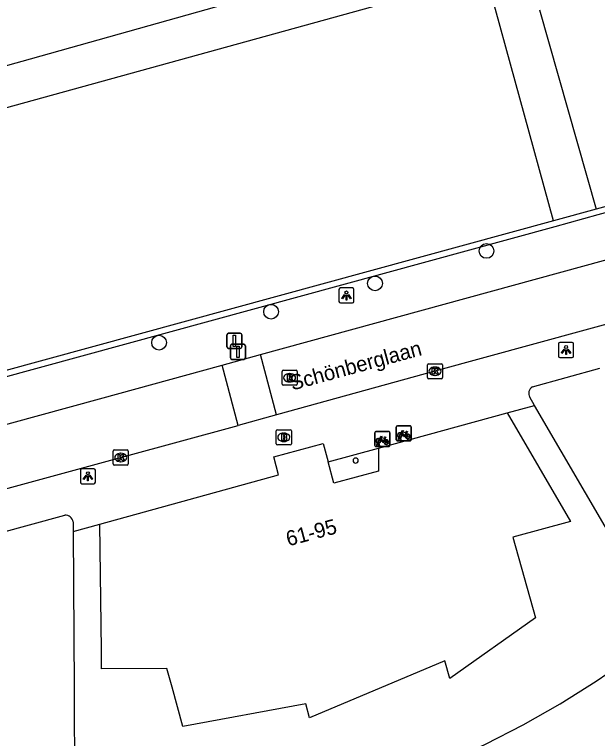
# Model space of a CAD drawing. Extents: x 159053 to 160041, y 380450 to 381422.
# Drawn here: x 159304.77 to 159343.48, y 380810.09 to 380858.14 of the extents above; entities that cross this region are included whole.
import ezdxf

# ---------------------------------------------------------------- set-up
doc = ezdxf.new("R2010")
doc.units = 0
for name, color, linetype in [('IMGEO_Afsluitpaal', 7, 'Continuous'), ('IMGEO_Boom', 7, 'Continuous'), ('IMGEO_Brandkraan', 7, 'Continuous'), ('IMGEO_Fietsenrek', 7, 'Continuous'), ('IMGEO_Groenvoorziening', 7, 'Continuous'), ('IMGEO_Haag', 7, 'Continuous'), ('IMGEO_Kolk', 7, 'Continuous'), ('IMGEO_Lichtpunt', 7, 'Continuous'), ('IMGEO_Openbare_ruimte_label', 7, 'Continuous'), ('IMGEO_Pand', 7, 'Continuous'), ('IMGEO_Pand_nummerreeks', 7, 'Continuous'), ('IMGEO_Parkeervlak_open', 7, 'Continuous'), ('IMGEO_Rijbaan_lokaal_open', 7, 'Continuous'), ('IMGEO_Rioolput', 7, 'Continuous'), ('IMGEO_Voetpad_gesloten', 7, 'Continuous'), ('IMGEO_Voetpad_open', 7, 'Continuous')]:
    doc.layers.add(name, color=color, linetype=linetype)

msp = doc.modelspace()

# ---------------------------------------------------------------- linework, layer by layer
at = {"layer": 'IMGEO_Afsluitpaal'}
for p, q in [((159318.972, 380836.985), (159319.762, 380836.985)), ((159319.762, 380836.985), (159318.972, 380836.985)), ((159318.872, 380836.085), (159318.872, 380836.885)), ((159318.872, 380836.885), (159318.872, 380836.085)), ((159319.862, 380836.885), (159319.862, 380836.085)), ((159319.862, 380836.085), (159319.862, 380836.885)), ((159319.762, 380835.985), (159318.972, 380835.985)), ((159318.972, 380835.985), (159319.762, 380835.985)), ((159319.107, 380835.357), (159319.107, 380836.157)), ((159319.107, 380836.157), (159319.107, 380835.357)), ((159319.207, 380836.257), (159319.997, 380836.257)), ((159319.997, 380836.257), (159319.207, 380836.257)), ((159320.097, 380836.157), (159320.097, 380835.357)), ((159320.097, 380835.357), (159320.097, 380836.157)), ((159319.997, 380835.257), (159319.207, 380835.257)), ((159319.207, 380835.257), (159319.997, 380835.257))]:
    msp.add_line(p, q, dxfattribs=at)
for points in [[(159319.292, 380836.86), (159319.442, 380836.86), (159319.442, 380836.11), (159319.292, 380836.11), (159319.292, 380836.86)], [(159319.527, 380836.132), (159319.677, 380836.132), (159319.677, 380835.382), (159319.527, 380835.382), (159319.527, 380836.132)]]:
    msp.add_lwpolyline(points, dxfattribs=at)
for centre, start, end in [((159318.972, 380836.885), 90, 180), ((159318.972, 380836.885), 90, 180), ((159319.762, 380836.885), 0, 90), ((159319.762, 380836.885), 360, 90), ((159318.972, 380836.085), 180, 270), ((159318.972, 380836.085), 180, 270), ((159319.207, 380836.157), 90, 180), ((159319.207, 380836.157), 90, 180), ((159319.762, 380836.085), 270, 0), ((159319.762, 380836.085), 270, 0), ((159319.997, 380836.157), 0, 90), ((159319.997, 380836.157), 360, 90), ((159319.207, 380835.357), 180, 270), ((159319.207, 380835.357), 180, 270), ((159319.997, 380835.357), 270, 0), ((159319.997, 380835.357), 270, 0)]:
    msp.add_arc(centre, 0.1, start, end, dxfattribs=at)
at = {"layer": 'IMGEO_Boom'}
for centre in [(159336.108, 380842.454), (159328.704, 380840.299), (159321.806, 380838.416), (159314.369, 380836.364)]:
    msp.add_circle(centre, 0.489, dxfattribs=at)
at = {"layer": 'IMGEO_Brandkraan'}
for p, q in [((159322.149, 380829.657), (159322.149, 380830.509)), ((159322.224, 380830.583), (159323.076, 380830.583)), ((159322.637, 380830.363), (159322.662, 380830.363)), ((159323.15, 380830.509), (159323.15, 380829.657)), ((159322.66, 380829.803), (159322.635, 380829.803)), ((159323.076, 380829.583), (159322.224, 380829.583))]:
    msp.add_line(p, q, dxfattribs=at)
for points in [[(159322.149, 380829.657), (159322.149, 380830.509)], [(159322.224, 380830.583), (159323.076, 380830.583)], [(159322.497, 380830.283), (159322.497, 380829.883), (159322.71, 380829.883)], [(159322.728, 380830.283), (159322.497, 380830.283)], [(159322.676, 380830.202), (159322.622, 380830.202), (159322.622, 380830.126)], [(159323.15, 380830.509), (159323.15, 380829.657)], [(159322.622, 380830.126), (159322.675, 380830.126)], [(159322.684, 380830.05), (159322.622, 380830.05), (159322.622, 380829.969)], [(159322.622, 380829.969), (159322.684, 380829.969)], [(159323.076, 380829.583), (159322.224, 380829.583)]]:
    msp.add_lwpolyline(points, dxfattribs=at)
for centre, radius, start, end in [((159322.226, 380830.507), 0.0765, 91.552, 178.448), ((159322.226, 380830.507), 0.0765, 91.552, 178.448), ((159322.677, 380830.164), 0.0379, 267.8285, 90.9355), ((159322.732, 380830.138), 0.145, 59.4692, 91.5367), ((159322.757, 380830.185), 0.0922, 285.5137, 58.1501), ((159323.074, 380830.507), 0.0765, 1.552, 88.448), ((159323.074, 380830.507), 0.0765, 1.552, 88.448), ((159322.685, 380830.009), 0.0404, 269.8759, 90.5077), ((159322.716, 380830.134), 0.251, 268.6676, 293.5347), ((159322.762, 380829.993), 0.105, 301.3115, 78.989), ((159322.226, 380829.659), 0.0765, 181.552, 268.448), ((159322.226, 380829.659), 0.0765, 181.552, 268.448), ((159323.074, 380829.659), 0.0765, 271.552, 358.448), ((159323.074, 380829.659), 0.0765, 271.552, 358.448)]:
    msp.add_arc(centre, radius, start, end, dxfattribs=at)
for centre, major_axis, ratio, start_param, end_param in [((159322.636, 380830.083), (-0.387, 0.002), 0.722429, 4.712389, 7.853982), ((159322.661, 380830.083), (-0.39, 0.002), 0.717154, 1.570796, 4.712389)]:
    msp.add_ellipse(centre, major_axis=major_axis, ratio=ratio, start_param=start_param, end_param=end_param, dxfattribs=at)
at = {"layer": 'IMGEO_Fietsenrek'}
for p, q in [((159330.113, 380829.915), (159330.113, 380830.756)), ((159330.113, 380830.756), (159330.113, 380829.915)), ((159330.188, 380830.84), (159331.029, 380830.84)), ((159331.029, 380830.84), (159330.188, 380830.84)), ((159331.113, 380830.765), (159331.113, 380829.924)), ((159331.113, 380829.924), (159331.113, 380830.765)), ((159328.689, 380829.539), (159328.689, 380830.38)), ((159328.689, 380830.38), (159328.689, 380829.539)), ((159328.764, 380830.464), (159329.605, 380830.464)), ((159329.605, 380830.464), (159328.764, 380830.464)), ((159329.689, 380830.389), (159329.689, 380829.548)), ((159329.689, 380829.548), (159329.689, 380830.389)), ((159330.8, 380830.389), (159330.836, 380830.294)), ((159328.927, 380829.72), (159328.926, 380829.724)), ((159328.958, 380829.731), (159328.959, 380829.724)), ((159329.376, 380830.013), (159329.412, 380829.918)), ((159331.038, 380829.84), (159330.197, 380829.84)), ((159330.197, 380829.84), (159331.038, 380829.84)), ((159330.24, 380829.924), (159330.279, 380830.084)), ((159330.274, 380829.924), (159330.24, 380829.924)), ((159330.309, 380830.072), (159330.274, 380829.924)), ((159330.351, 380830.096), (159330.35, 380830.1)), ((159330.392, 380829.924), (159330.358, 380830.066)), ((159330.382, 380830.107), (159330.383, 380830.1)), ((159330.39, 380830.07), (159330.425, 380829.924)), ((159330.425, 380829.924), (159330.392, 380829.924)), ((159329.614, 380829.464), (159328.773, 380829.464)), ((159328.773, 380829.464), (159329.614, 380829.464)), ((159328.816, 380829.548), (159328.855, 380829.708)), ((159328.85, 380829.548), (159328.816, 380829.548)), ((159328.885, 380829.696), (159328.85, 380829.548)), ((159328.968, 380829.548), (159328.934, 380829.69)), ((159328.966, 380829.694), (159329.001, 380829.548)), ((159329.001, 380829.548), (159328.968, 380829.548))]:
    msp.add_line(p, q, dxfattribs=at)
for points in [[(159330.447, 380830.314), (159330.395, 380830.224), (159330.355, 380830.199), (159330.356, 380830.246), (159330.411, 380830.34)], [(159330.426, 380830.366), (159330.521, 380830.53), (159330.607, 380830.516), (159330.609, 380830.507), (159330.553, 380830.496), (159330.526, 380830.451), (159330.782, 380830.41)], [(159330.722, 380830.122), (159330.672, 380830.122), (159330.481, 380830.373), (159330.462, 380830.341)], [(159330.769, 380830.385), (159330.512, 380830.426), (159330.495, 380830.397), (159330.662, 380830.177), (159330.769, 380830.385)], [(159330.817, 380830.287), (159330.787, 380830.364), (159330.678, 380830.146), (159330.721, 380830.146)], [(159330.751, 380830.146), (159330.871, 380830.145), (159330.827, 380830.259)], [(159330.847, 380830.266), (159330.902, 380830.121), (159330.752, 380830.121)], [(159330.782, 380830.41), (159330.807, 380830.459), (159330.801, 380830.463), (159330.778, 380830.467), (159330.766, 380830.474), (159330.765, 380830.477), (159330.767, 380830.482), (159330.862, 380830.467), (159330.864, 380830.457), (159330.854, 380830.444), (159330.842, 380830.438), (159330.828, 380830.444), (159330.8, 380830.389)], [(159329.023, 380829.938), (159328.971, 380829.848), (159328.931, 380829.823), (159328.932, 380829.87), (159328.987, 380829.964)], [(159329.002, 380829.99), (159329.097, 380830.154), (159329.183, 380830.14), (159329.185, 380830.131), (159329.129, 380830.12), (159329.102, 380830.075), (159329.358, 380830.034)], [(159329.298, 380829.746), (159329.248, 380829.746), (159329.057, 380829.997), (159329.038, 380829.965)], [(159329.345, 380830.009), (159329.088, 380830.05), (159329.071, 380830.021), (159329.238, 380829.801), (159329.345, 380830.009)], [(159329.393, 380829.911), (159329.363, 380829.988), (159329.254, 380829.77), (159329.297, 380829.77)], [(159329.327, 380829.77), (159329.447, 380829.769), (159329.403, 380829.883)], [(159329.423, 380829.89), (159329.478, 380829.745), (159329.328, 380829.745)], [(159329.358, 380830.034), (159329.383, 380830.083), (159329.377, 380830.087), (159329.354, 380830.091), (159329.342, 380830.098), (159329.341, 380830.101), (159329.343, 380830.106), (159329.438, 380830.091), (159329.44, 380830.081), (159329.43, 380830.068), (159329.418, 380830.062), (159329.404, 380830.068), (159329.376, 380830.013)]]:
    msp.add_lwpolyline(points, dxfattribs=at)
for centre, radius, start, end in [((159330.191, 380830.762), 0.0779, 92.4484, 184.2845), ((159330.191, 380830.762), 0.0779, 92.4484, 184.2845), ((159331.035, 380830.762), 0.0779, 2.4484, 94.2845), ((159331.035, 380830.762), 0.0779, 2.4484, 94.2845), ((159328.767, 380830.386), 0.0779, 92.4484, 184.2845), ((159328.767, 380830.386), 0.0779, 92.4484, 184.2845), ((159329.611, 380830.386), 0.0779, 2.4484, 94.2845), ((159329.611, 380830.386), 0.0779, 2.4484, 94.2845), ((159330.353, 380830.225), 0.159, 62.6766, 242.1369), ((159330.353, 380830.225), 0.129, 63.3192, 238.903), ((159330.353, 380830.225), 0.129, 283.6043, 43.4302), ((159330.353, 380830.225), 0.159, 283.5766, 46.6042), ((159330.88, 380830.141), 0.159, 113.3408, 178.3217), ((159330.88, 380830.141), 0.159, 187.0065, 105.7708), ((159330.88, 380830.141), 0.129, 113.923, 177.9556), ((159330.88, 380830.141), 0.129, 188.6715, 104.5883), ((159328.929, 380829.849), 0.159, 62.6766, 242.1369), ((159328.929, 380829.849), 0.129, 63.3192, 238.903), ((159328.909, 380829.72), 0.0499, 12.8025, 158.6934), ((159328.909, 380829.72), 0.0174, 12.8025, 163.4502), ((159328.929, 380829.849), 0.129, 253.415, 269.0204), ((159328.929, 380829.849), 0.129, 283.6043, 43.4302), ((159328.929, 380829.849), 0.159, 283.5766, 46.6042), ((159329.456, 380829.765), 0.159, 113.3408, 178.3217), ((159329.456, 380829.765), 0.159, 187.0065, 105.7708), ((159329.456, 380829.765), 0.129, 113.923, 177.9556), ((159329.456, 380829.765), 0.129, 188.6715, 104.5883), ((159330.191, 380829.918), 0.0779, 182.4484, 274.2845), ((159330.191, 380829.918), 0.0779, 182.4484, 274.2845), ((159330.333, 380830.096), 0.0499, 12.8025, 158.6934), ((159330.353, 380830.225), 0.159, 253.9967, 271.7867), ((159330.333, 380830.096), 0.0174, 12.8025, 163.4502), ((159330.353, 380830.225), 0.129, 253.415, 269.0204), ((159331.035, 380829.918), 0.0779, 272.4484, 4.2845), ((159331.035, 380829.918), 0.0779, 272.4484, 4.2845), ((159328.767, 380829.542), 0.0779, 182.4484, 274.2845), ((159328.767, 380829.542), 0.0779, 182.4484, 274.2845), ((159328.929, 380829.849), 0.159, 253.9967, 271.7867), ((159329.611, 380829.542), 0.0779, 272.4484, 4.2845), ((159329.611, 380829.542), 0.0779, 272.4484, 4.2845)]:
    msp.add_arc(centre, radius, start, end, dxfattribs=at)
at = {"layer": 'IMGEO_Groenvoorziening'}
msp.add_lwpolyline([(159308.851, 380806.705), (159310.106, 380806.366), (159311.949, 380805.973), (159313.813, 380805.698), (159315.691, 380805.542), (159317.576, 380805.506), (159319.458, 380805.59), (159321.332, 380805.793), (159321.624, 380805.826), (159324.16, 380806.184), (159326.676, 380806.66), (159329.167, 380807.253), (159331.627, 380807.962), (159334.052, 380808.786), (159336.043, 380809.718), (159338.548, 380811.008), (159340.996, 380812.404), (159343.382, 380813.903), (159345.703, 380815.502), (159347.953, 380817.198)], dxfattribs=at)
at = {"layer": 'IMGEO_Haag'}
for points in [[(159416.656, 380864.403), (159416.707, 380864.21), (159357.585, 380848.689), (159343.492, 380844.837), (159340.652, 380844.061), (159220.908, 380811.334), (159220.855, 380811.527), (159220.802, 380811.72)], [(159416.608, 380864.597), (159357.481, 380849.075), (159343.386, 380845.223)], [(159340.546, 380844.447), (159220.802, 380811.72)]]:
    msp.add_lwpolyline(points, dxfattribs=at)
at = {"layer": 'IMGEO_Kolk'}
for p, q in [((159332.185, 380834.041), (159332.185, 380834.893)), ((159332.26, 380834.967), (159333.112, 380834.967)), ((159332.673, 380834.747), (159332.698, 380834.747)), ((159333.186, 380834.893), (159333.186, 380834.041)), ((159332.696, 380834.187), (159332.671, 380834.187)), ((159333.112, 380833.967), (159332.26, 380833.967)), ((159311.399, 380829.243), (159312.251, 380829.243)), ((159311.324, 380828.317), (159311.324, 380829.169)), ((159311.812, 380829.023), (159311.837, 380829.023)), ((159312.325, 380829.169), (159312.325, 380828.317)), ((159311.835, 380828.463), (159311.81, 380828.463)), ((159312.251, 380828.243), (159311.399, 380828.243))]:
    msp.add_line(p, q, dxfattribs=at)
for points in [[(159332.185, 380834.041), (159332.185, 380834.893)], [(159332.26, 380834.967), (159333.112, 380834.967)], [(159332.506, 380834.667), (159332.629, 380834.667), (159332.629, 380834.516), (159332.759, 380834.667), (159332.923, 380834.667), (159332.777, 380834.516), (159332.93, 380834.267), (159332.778, 380834.267), (159332.693, 380834.431), (159332.629, 380834.364), (159332.629, 380834.267), (159332.506, 380834.267), (159332.506, 380834.667)], [(159333.186, 380834.893), (159333.186, 380834.041)], [(159333.112, 380833.967), (159332.26, 380833.967)], [(159311.399, 380829.243), (159312.251, 380829.243)], [(159311.324, 380828.317), (159311.324, 380829.169)], [(159311.645, 380828.943), (159311.768, 380828.943), (159311.768, 380828.792), (159311.898, 380828.943), (159312.062, 380828.943), (159311.916, 380828.792), (159312.069, 380828.543), (159311.917, 380828.543), (159311.832, 380828.707), (159311.768, 380828.64), (159311.768, 380828.543), (159311.645, 380828.543), (159311.645, 380828.943)], [(159312.325, 380829.169), (159312.325, 380828.317)], [(159312.251, 380828.243), (159311.399, 380828.243)]]:
    msp.add_lwpolyline(points, dxfattribs=at)
for centre, start, end in [((159332.262, 380834.891), 91.552, 178.448), ((159332.262, 380834.891), 91.552, 178.448), ((159333.11, 380834.891), 1.552, 88.448), ((159333.11, 380834.891), 1.552, 88.448), ((159332.262, 380834.043), 181.552, 268.448), ((159332.262, 380834.043), 181.552, 268.448), ((159333.11, 380834.043), 271.552, 358.448), ((159333.11, 380834.043), 271.552, 358.448), ((159311.401, 380829.167), 91.552, 178.448), ((159311.401, 380829.167), 91.552, 178.448), ((159312.249, 380829.167), 1.552, 88.448), ((159312.249, 380829.167), 1.552, 88.448), ((159311.401, 380828.319), 181.552, 268.448), ((159311.401, 380828.319), 181.552, 268.448), ((159312.249, 380828.319), 271.552, 358.448), ((159312.249, 380828.319), 271.552, 358.448)]:
    msp.add_arc(centre, 0.0765, start, end, dxfattribs=at)
for centre, major_axis, ratio, start_param, end_param in [((159332.672, 380834.467), (-0.387, 0.002), 0.722429, 4.712389, 7.853982), ((159332.697, 380834.467), (-0.39, 0.002), 0.717154, 1.570796, 4.712389), ((159311.811, 380828.743), (-0.387, 0.002), 0.722429, 4.712389, 7.853982), ((159311.836, 380828.743), (-0.39, 0.002), 0.717154, 1.570796, 4.712389)]:
    msp.add_ellipse(centre, major_axis=major_axis, ratio=ratio, start_param=start_param, end_param=end_param, dxfattribs=at)
at = {"layer": 'IMGEO_Lichtpunt'}
for p, q in [((159326.311, 380839.901), (159326.311, 380839.094)), ((159326.311, 380839.901), (159326.311, 380839.094)), ((159327.213, 380839.996), (159326.405, 380839.996)), ((159327.213, 380839.996), (159326.405, 380839.996)), ((159327.307, 380839.094), (159327.307, 380839.901)), ((159327.307, 380839.094), (159327.307, 380839.901)), ((159326.405, 380839), (159327.213, 380839)), ((159326.405, 380839), (159327.213, 380839)), ((159340.889, 380836.278), (159340.889, 380835.471)), ((159340.889, 380836.278), (159340.889, 380835.471)), ((159341.791, 380836.373), (159340.983, 380836.373)), ((159341.791, 380836.373), (159340.983, 380836.373)), ((159341.885, 380835.471), (159341.885, 380836.278)), ((159341.885, 380835.471), (159341.885, 380836.278)), ((159340.983, 380835.377), (159341.791, 380835.377)), ((159340.983, 380835.377), (159341.791, 380835.377)), ((159309.144, 380827.904), (159309.144, 380827.097)), ((159309.144, 380827.904), (159309.144, 380827.097)), ((159310.046, 380827.999), (159309.238, 380827.999)), ((159310.046, 380827.999), (159309.238, 380827.999)), ((159310.14, 380827.097), (159310.14, 380827.904)), ((159310.14, 380827.097), (159310.14, 380827.904)), ((159309.238, 380827.003), (159310.046, 380827.003)), ((159309.238, 380827.003), (159310.046, 380827.003))]:
    msp.add_line(p, q, dxfattribs=at)
for points in [[(159326.685, 380839.565), (159326.724, 380839.537), (159326.536, 380839.275), (159326.498, 380839.302), (159326.685, 380839.565)], [(159326.787, 380839.517), (159326.834, 380839.517), (159326.834, 380839.195), (159326.787, 380839.195), (159326.787, 380839.517)], [(159326.897, 380839.537), (159326.935, 380839.564), (159327.122, 380839.302), (159327.083, 380839.274), (159326.897, 380839.537)], [(159341.263, 380835.942), (159341.302, 380835.914), (159341.114, 380835.652), (159341.076, 380835.679), (159341.263, 380835.942)], [(159341.365, 380835.894), (159341.412, 380835.894), (159341.412, 380835.572), (159341.365, 380835.572), (159341.365, 380835.894)], [(159341.475, 380835.914), (159341.513, 380835.941), (159341.7, 380835.679), (159341.661, 380835.651), (159341.475, 380835.914)], [(159309.518, 380827.568), (159309.557, 380827.54), (159309.369, 380827.278), (159309.331, 380827.305), (159309.518, 380827.568)], [(159309.62, 380827.52), (159309.667, 380827.52), (159309.667, 380827.198), (159309.62, 380827.198), (159309.62, 380827.52)], [(159309.73, 380827.54), (159309.768, 380827.567), (159309.955, 380827.305), (159309.916, 380827.277), (159309.73, 380827.54)]]:
    msp.add_lwpolyline(points, dxfattribs=at)
for centre in [(159326.81, 380839.699), (159341.388, 380836.076), (159309.643, 380827.702)]:
    msp.add_circle(centre, 0.0994, dxfattribs=at)
for centre, start, end in [((159326.405, 380839.901), 90, 180), ((159326.405, 380839.901), 90, 180), ((159327.213, 380839.901), 0, 90), ((159327.213, 380839.901), 0, 90), ((159326.405, 380839.094), 180, 270), ((159326.405, 380839.094), 180, 270), ((159327.213, 380839.094), 270, 0), ((159327.213, 380839.094), 270, 360), ((159340.983, 380836.278), 90, 180), ((159340.983, 380836.278), 90, 180), ((159341.791, 380836.278), 0, 90), ((159341.791, 380836.278), 0, 90), ((159340.983, 380835.471), 180, 270), ((159340.983, 380835.471), 180, 270), ((159341.791, 380835.471), 270, 0), ((159341.791, 380835.471), 270, 360), ((159309.238, 380827.904), 90, 180), ((159309.238, 380827.904), 90, 180), ((159310.046, 380827.904), 0, 90), ((159310.046, 380827.904), 0, 90), ((159309.238, 380827.097), 180, 270), ((159309.238, 380827.097), 180, 270), ((159310.046, 380827.097), 270, 0), ((159310.046, 380827.097), 270, 360)]:
    msp.add_arc(centre, 0.0946, start, end, dxfattribs=at)
at = {"layer": 'IMGEO_Pand'}
for points in [[(159337.476, 380831.707), (159341.68, 380824.502), (159337.865, 380823.464), (159339.352, 380818.1), (159333.666, 380814.073), (159333.336, 380815.251), (159324.363, 380811.464), (159324.121, 380812.388), (159315.94, 380810.895), (159315.229, 380813.505), (159314.893, 380814.741), (159310.55, 380814.709), (159310.545, 380815.987), (159310.436, 380824.328)], [(159328.932, 380829.365), (159337.476, 380831.707)], [(159310.436, 380824.328), (159322.302, 380827.591), (159321.979, 380828.779), (159325.255, 380829.68), (159325.585, 380828.447)], [(159328.932, 380829.365), (159328.946, 380827.842), (159325.961, 380827.043), (159325.585, 380828.447)]]:
    msp.add_lwpolyline(points, dxfattribs=at)
for start, end in [(0, 180), (180, 0)]:
    msp.add_arc((159327.418, 380828.536), 0.17, start, end, dxfattribs=at)
at = {"layer": 'IMGEO_Parkeervlak_open'}
for points in [[(159347.836, 380817.57), (159339.286, 380832.198)], [(159308.665, 380823.841), (159308.726, 380813.457), (159308.763, 380806.955)]]:
    msp.add_lwpolyline(points, dxfattribs=at)
at = {"layer": 'IMGEO_Rijbaan_lokaal_open'}
for points in [[(159379.234, 380847.194), (159372.116, 380845.256), (159359.226, 380841.739), (159332.681, 380834.468), (159322.165, 380831.571)], [(159321.098, 380835.572), (159350.091, 380843.512)], [(159318.548, 380834.869), (159321.098, 380835.572)], [(159322.165, 380831.571), (159321.098, 380835.572)], [(159296.393, 380828.81), (159310.422, 380832.636), (159318.548, 380834.869)], [(159319.62, 380830.875), (159318.548, 380834.869)], [(159322.165, 380831.571), (159319.62, 380830.875)], [(159265.828, 380816.188), (159272.965, 380818.161), (159287.285, 380822.066), (159311.901, 380828.765), (159319.62, 380830.875)]]:
    msp.add_lwpolyline(points, dxfattribs=at)
at = {"layer": 'IMGEO_Rioolput'}
for p, q in [((159322.608, 380834.534), (159323.46, 380834.534)), ((159322.533, 380833.608), (159322.533, 380834.46)), ((159323.021, 380834.314), (159323.046, 380834.314)), ((159323.534, 380834.46), (159323.534, 380833.608)), ((159323.044, 380833.754), (159323.019, 380833.754)), ((159323.46, 380833.534), (159322.608, 380833.534))]:
    msp.add_line(p, q, dxfattribs=at)
for points in [[(159322.608, 380834.534), (159323.46, 380834.534)], [(159322.533, 380833.608), (159322.533, 380834.46)], [(159323.122, 380834.232), (159322.87, 380834.234), (159322.87, 380833.834)], [(159323.048, 380834.153), (159322.994, 380834.153), (159322.994, 380834.072)], [(159322.994, 380834.072), (159323.046, 380834.072)], [(159323.534, 380834.46), (159323.534, 380833.608)], [(159322.87, 380833.834), (159322.994, 380833.834), (159322.994, 380833.996), (159323.005, 380833.996)], [(159323.052, 380833.967), (159323.123, 380833.834), (159323.263, 380833.834), (159323.198, 380833.96)], [(159323.46, 380833.534), (159322.608, 380833.534)]]:
    msp.add_lwpolyline(points, dxfattribs=at)
for centre, radius, start, end in [((159322.61, 380834.458), 0.0765, 91.552, 178.448), ((159322.61, 380834.458), 0.0765, 91.552, 178.448), ((159323.458, 380834.458), 0.0765, 1.552, 88.448), ((159323.458, 380834.458), 0.0765, 1.552, 88.448), ((159323.03, 380834.261), 0.19, 274.7715, 282.9687), ((159323.054, 380834.057), 0.0964, 77.0061, 93.1865), ((159323.068, 380834.114), 0.0378, 276.6634, 79.6772), ((159323.121, 380834.122), 0.109, 350.3612, 89.416), ((159323.119, 380834.122), 0.112, 277.5842, 350.9817), ((159322.61, 380833.61), 0.0765, 181.552, 268.448), ((159322.61, 380833.61), 0.0765, 181.552, 268.448), ((159323.004, 380833.943), 0.0533, 26.0293, 88.6989), ((159323.103, 380833.907), 0.108, 29.5134, 73.7905), ((159323.458, 380833.61), 0.0765, 271.552, 358.448), ((159323.458, 380833.61), 0.0765, 271.552, 358.448)]:
    msp.add_arc(centre, radius, start, end, dxfattribs=at)
for centre, major_axis, ratio, start_param, end_param in [((159323.02, 380834.034), (-0.387, 0.002), 0.722429, 4.712389, 7.853982), ((159323.045, 380834.034), (-0.39, 0.002), 0.717154, 1.570796, 4.712389)]:
    msp.add_ellipse(centre, major_axis=major_axis, ratio=ratio, start_param=start_param, end_param=end_param, dxfattribs=at)
at = {"layer": 'IMGEO_Voetpad_gesloten'}
for points in [[(159340.546, 380844.447), (159336.09, 380860.753), (159223.202, 380829.611), (159222.554, 380831.933), (159236.663, 380835.876), (159259.546, 380842.271), (159305.824, 380855.205), (159335.776, 380863.627), (159336.487, 380863.886)], [(159339.63, 380858.444), (159343.386, 380845.223)], [(159343.386, 380845.223), (159340.546, 380844.447)]]:
    msp.add_lwpolyline(points, dxfattribs=at)
at = {"layer": 'IMGEO_Voetpad_open'}
for points in [[(159339.159, 380833.427), (159343.628, 380834.664)], [(159339.286, 380832.198), (159338.973, 380832.739)], [(159337.476, 380831.707), (159339.286, 380832.198)], [(159325.585, 380828.447), (159328.932, 380829.365)], [(159303.636, 380823.695), (159308.11, 380824.916)], [(159308.661, 380824.474), (159308.665, 380823.841)], [(159308.665, 380823.841), (159310.436, 380824.328)]]:
    msp.add_lwpolyline(points, dxfattribs=at)
for centre, radius, start, end in [((159339.418, 380832.988), 0.51, 120.5705, 209.173), ((159308.131, 380824.378), 0.539, 10.2882, 92.2401)]:
    msp.add_arc(centre, radius, start, end, dxfattribs=at)

# ---------------------------------------------------------------- texts
at = {"layer": 'IMGEO_Openbare_ruimte_label'}
msp.add_text('Schönberglaan', height=1, rotation=15.2451, dxfattribs=at).set_placement((159323.207, 380833.183))
at = {"layer": 'IMGEO_Pand_nummerreeks'}
msp.add_text('61-95', height=1, rotation=14.9852, dxfattribs=at).set_placement((159322.947, 380822.841))

doc.saveas('drawing.dxf')
